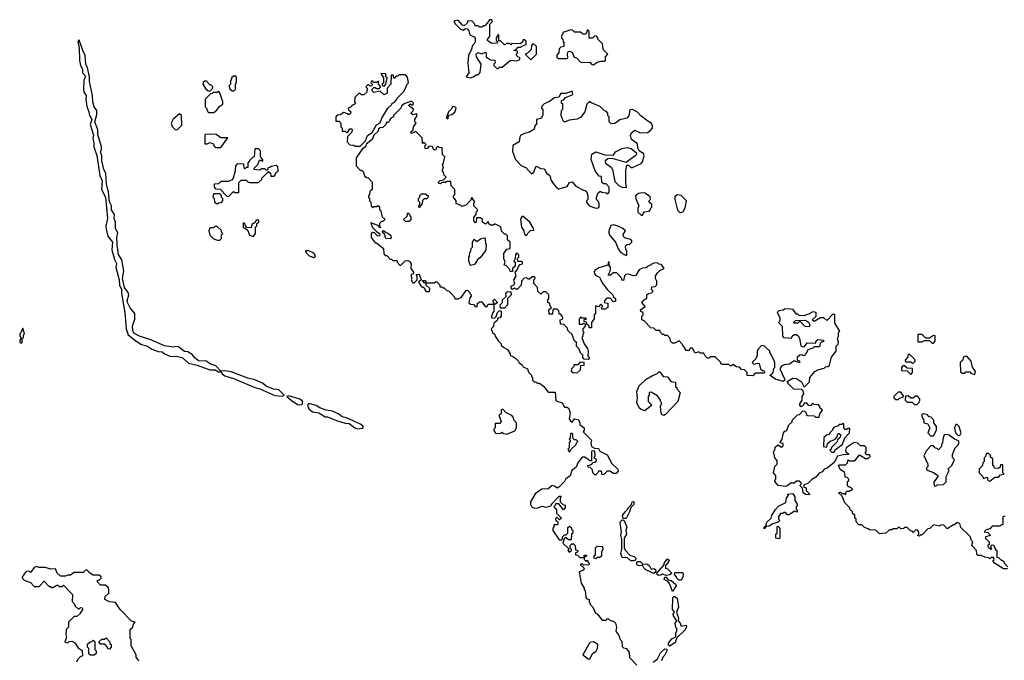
# Model space of a CAD drawing. Extents: x 2494106 to 2685573, y 758056 to 915185.
# Tile 392 of 507: x 2620480 to 2628331, y 877480 to 882590. Entities that reach past the tile are written whole.
import ezdxf

# ---------------------------------------------------------------- set-up
doc = ezdxf.new("R2010")
doc.units = 0

msp = doc.modelspace()

# ---------------------------------------------------------------- linework, layer by layer
at = {"layer": '0CON05XD'}
for points in [[(2624075, 882127.5), (2624095, 882133.3), (2624125, 882152.5), (2624137.5, 882152.5), (2624151.7, 882168.3), (2624160, 882235), (2624123, 882293), (2624120, 882315), (2624131.7, 882328.3), (2624165, 882317.5), (2624195, 882330), (2624200, 882325), (2624200, 882295), (2624210, 882285), (2624235, 882270), (2624268.3, 882268.3), (2624270, 882245), (2624260, 882235), (2624260, 882225), (2624285, 882200), (2624295, 882200), (2624305, 882210), (2624328.3, 882211.7), (2624393, 882267), (2624445, 882262.5), (2624468.3, 882271.7), (2624468.3, 882288.3), (2624455, 882290), (2624440, 882305), (2624440, 882315), (2624450, 882325), (2624448.3, 882338.3), (2624420, 882345), (2624438.3, 882351.7), (2624455, 882370), (2624475, 882370), (2624485, 882380), (2624518.3, 882391.7), (2624518.3, 882418.3), (2624505, 882430), (2624495, 882430), (2624488.3, 882411.7), (2624471.7, 882398.3), (2624405, 882400), (2624395, 882390), (2624385, 882400), (2624365, 882400), (2624345, 882390), (2624315, 882420), (2624301.7, 882421.7), (2624300, 882470), (2624295, 882470), (2624280, 882445), (2624280, 882425), (2624290, 882415), (2624288.3, 882401.7), (2624245, 882400), (2624223, 882413), (2624210, 882425), (2624210, 882435), (2624227.5, 882455), (2624230, 882555), (2624250, 882575), (2624245, 882590), (2624225, 882590), (2624208.3, 882561.7), (2624188.3, 882541.7), (2624175, 882540), (2624165, 882530), (2624145, 882530), (2624135, 882540), (2624111.7, 882541.7), (2624110, 882555), (2624085, 882580), (2624053, 882577), (2624048.3, 882561.7), (2624025, 882540), (2624010, 882545), (2623977, 882587), (2623941.7, 882578.3), (2623953.6, 882553.6), (2623995, 882513.3), (2624015, 882507.5), (2624035, 882520), (2624048.3, 882518.3), (2624061.7, 882501.7), (2624068.3, 882468.3), (2624103.3, 882453.3), (2624111.7, 882441.7), (2624111.7, 882408.3), (2624090, 882385), (2624082.5, 882355), (2624057.5, 882305), (2624052.5, 882245), (2624062.5, 882165), (2624040, 882135), (2624075, 882127.5)], [(2625055, 882230), (2625085, 882250), (2625115, 882260), (2625145, 882260), (2625150, 882265), (2625150, 882295), (2625170, 882315), (2625133, 882353), (2625128.3, 882398.3), (2625090, 882435), (2625090, 882445), (2625078.3, 882458.3), (2625065, 882460), (2625047, 882443), (2625021.7, 882441.7), (2625020, 882495), (2625005, 882510), (2624998.3, 882481.7), (2624985, 882472.5), (2624970, 882475), (2624951.7, 882491.7), (2624905, 882490), (2624887, 882507), (2624875, 882510), (2624811.7, 882488.3), (2624810, 882475), (2624800, 882465), (2624800, 882445), (2624810, 882435), (2624813, 882413), (2624820, 882405), (2624820, 882375), (2624795, 882370), (2624781.7, 882358.3), (2624780, 882325), (2624761.7, 882308.3), (2624761.7, 882291.7), (2624775, 882280), (2624845, 882280), (2624850, 882285), (2624847.5, 882315), (2624853, 882337), (2624865, 882340), (2624885, 882330), (2624901.7, 882291.7), (2624920, 882285), (2624950, 882255), (2624965, 882247.5), (2625025, 882250), (2625041.7, 882231.7), (2625055, 882230)], [(2622573.6, 879586.4), (2622585, 879592.5), (2622590, 879595), (2622545, 879636.2), (2622505, 879642.5), (2622445, 879665.8), (2622415, 879690), (2622355, 879718), (2622299.7, 879729.7), (2622165, 879780), (2622115, 879790), (2622085, 879787.5), (2622045, 879828), (2622003, 879843), (2621967.1, 879867.1), (2621905, 879870), (2621874.4, 879894.4), (2621855, 879920), (2621819.5, 879939.5), (2621794.1, 879944.1), (2621745, 879980), (2621725, 879982.5), (2621705, 879976.7), (2621635, 879989.2), (2621525.5, 880035.5), (2621434.5, 880064.5), (2621390.8, 880090.8), (2621381.4, 880111.4), (2621380.8, 880145), (2621398.3, 880201.7), (2621397.5, 880247.5), (2621361.7, 880291.7), (2621340, 880335), (2621338, 880348), (2621350, 880395), (2621343.8, 880415), (2621316.7, 880455), (2621300, 880525), (2621310, 880585), (2621293.8, 880675), (2621267.7, 880717.7), (2621256.2, 880795), (2621253.8, 880855), (2621263, 880887), (2621244.1, 880925.9), (2621244, 880975), (2621234.2, 881005), (2621236.1, 881036.1), (2621212.3, 881072.3), (2621213.3, 881105), (2621197.3, 881137.3), (2621188.8, 881215), (2621171.7, 881281.7), (2621167.5, 881365), (2621150, 881395), (2621133.9, 881463.9), (2621135.8, 881505), (2621123.3, 881535), (2621132, 881555), (2621132, 881575), (2621103.8, 881675), (2621102.3, 881712.3), (2621080, 881775), (2621095.8, 881834.2), (2621094, 881865), (2621073.8, 881895), (2621063.8, 881935), (2621060, 881985), (2621036.4, 882096.4), (2621036.7, 882135), (2621020, 882205), (2621006.7, 882235), (2621003.3, 882305), (2620983.3, 882345), (2620955, 882430), (2620943.8, 882415), (2620953.9, 882366.1), (2620956, 882265), (2620964.1, 882224.1), (2620980, 882195), (2620980.8, 882165), (2620998.5, 882148.5), (2621002.9, 882135), (2620992.5, 882105), (2620988, 882035), (2620992.3, 882012.3), (2621011.2, 881985), (2621008, 881955), (2621016.4, 881896.4), (2621032.5, 881855), (2621036.2, 881825), (2621056.2, 881795), (2621040.8, 881755), (2621067.7, 881667.7), (2621064, 881645), (2621072, 881605), (2621070.8, 881575), (2621096.4, 881506.4), (2621117.7, 881347.7), (2621138.8, 881305), (2621133.3, 881235), (2621164, 881175), (2621180, 881005), (2621168, 880945), (2621169.3, 880919.3), (2621184.1, 880864.1), (2621221.2, 880815), (2621214.2, 880754.2), (2621235.8, 880675.8), (2621251.2, 880645), (2621246.4, 880613.6), (2621273.8, 880515), (2621275, 880470), (2621291.2, 880441.2), (2621290.8, 880405), (2621317.5, 880255), (2621328.6, 880125), (2621345, 880076.2), (2621405, 880028), (2621450.3, 880000.3), (2621495, 879987.5), (2621532.7, 879962.7), (2621585, 879943.3), (2621615, 879940), (2621635, 879923.8), (2621685, 879903.8), (2621725, 879907.1), (2621774.4, 879894.4), (2621825, 879850), (2621895, 879833.8), (2621995, 879796.2), (2622037.5, 879797.5), (2622065, 879781.2), (2622085, 879780), (2622094.1, 879764.1), (2622115, 879750), (2622192.5, 879725), (2622355, 879655.8), (2622395, 879646), (2622515, 879591.2), (2622573.6, 879586.4)], [(2624555, 882270), (2624600, 882315), (2624600, 882375), (2624575, 882400), (2624560, 882385), (2624558.3, 882351.7), (2624528.3, 882321.7), (2624510, 882315), (2624555, 882270)], [(2622185, 882020), (2622200, 882035), (2622200, 882075), (2622207.5, 882085), (2622210, 882125), (2622205, 882140), (2622185, 882140), (2622170, 882125), (2622170, 882115), (2622160, 882105), (2622160, 882075), (2622150, 882065), (2622151.7, 882041.7), (2622173, 882023), (2622185, 882020)], [(2623195, 881580), (2623237.5, 881622.5), (2623254.2, 881665.8), (2623289.3, 881690.7), (2623325, 881750), (2623353, 881767), (2623367.5, 881805), (2623416.7, 881883.3), (2623445, 881910), (2623450, 881925), (2623465, 881930), (2623485, 881950), (2623490, 881965), (2623545, 882020), (2623570, 882075), (2623580, 882085), (2623571.7, 882131.7), (2623555, 882150), (2623505, 882150), (2623495, 882140), (2623481.7, 882138.3), (2623465, 882120), (2623458.3, 882148.3), (2623441.7, 882148.3), (2623440, 882075), (2623410, 882045), (2623410, 882005), (2623385, 881990), (2623355, 882020), (2623305, 882010), (2623291.7, 882021.7), (2623290, 882035), (2623305, 882050), (2623315, 882050), (2623325, 882040), (2623345, 882040), (2623360, 882055), (2623340, 882075), (2623340, 882100), (2623325, 882090), (2623305, 882090), (2623295, 882100), (2623281.7, 882098.3), (2623280, 882085), (2623290, 882075), (2623288.3, 882061.7), (2623275, 882060), (2623265, 882070), (2623255, 882070), (2623240, 882055), (2623250, 882045), (2623248.3, 882011.7), (2623225, 881990), (2623205, 881990), (2623195, 882000), (2623185, 882000), (2623151.7, 881968.3), (2623150, 881935), (2623158.3, 881921.7), (2623145, 881910), (2623131.7, 881908.3), (2623118.3, 881891.7), (2623100, 881885), (2623101.7, 881871.7), (2623120, 881855), (2623118.3, 881841.7), (2623105, 881830), (2623095, 881840), (2623065, 881850), (2623035, 881830), (2623011.7, 881828.3), (2623000, 881815), (2623001.7, 881781.7), (2623025, 881780), (2623040, 881765), (2623040, 881735), (2623050, 881725), (2623051.7, 881701.7), (2623075, 881700), (2623085, 881690), (2623095, 881690), (2623111.7, 881718.3), (2623125, 881720), (2623130, 881715), (2623127, 881693), (2623093, 881657), (2623090, 881615), (2623113, 881593), (2623145, 881590), (2623155, 881580), (2623195, 881580)], [(2623385, 882060), (2623400, 882075), (2623410, 882125), (2623400, 882135), (2623398.3, 882158.3), (2623360, 882160), (2623380, 882125), (2623380, 882085), (2623370, 882075), (2623370, 882065), (2623385, 882060)], [(2621995, 882020), (2622018.3, 882041.7), (2622020, 882055), (2622005, 882070), (2621995, 882070), (2621968.3, 882098.3), (2621955, 882100), (2621941.7, 882088.3), (2621940, 882075), (2621961.7, 882041.7), (2621981.7, 882021.7), (2621995, 882020)], [(2622025, 881850), (2622046.4, 881863.6), (2622075, 881900), (2622100, 881915), (2622100, 881935), (2622077, 882007), (2622065, 882020), (2622055, 882010), (2622025, 882010), (2622015, 882000), (2622001.7, 881998.3), (2621960, 881955), (2621960, 881895), (2621970, 881885), (2621980, 881855), (2621985, 881850), (2622025, 881850)], [(2625075, 881087.5), (2625095, 881090), (2625101.7, 881098.3), (2625101.7, 881121.7), (2625095, 881140), (2625080, 881155), (2625080, 881175), (2625091.2, 881208.8), (2625105, 881220), (2625115, 881220), (2625123, 881213), (2625155, 881210), (2625168.3, 881201.7), (2625180, 881215), (2625180, 881255), (2625155, 881280), (2625135, 881280), (2625121.7, 881291.7), (2625118.3, 881338.3), (2625101.7, 881341.7), (2625067.5, 881385), (2625036.7, 881475), (2625043, 881517), (2625075, 881536.7), (2625145, 881512.5), (2625215, 881510), (2625230, 881535), (2625285, 881562.5), (2625325, 881570), (2625355, 881562.5), (2625398.3, 881528.3), (2625397.5, 881515), (2625387.5, 881505), (2625315, 881450), (2625205, 881482.5), (2625170.7, 881479.3), (2625147.5, 881465), (2625150, 881445), (2625195, 881412.5), (2625206.7, 881395), (2625225, 881300), (2625260, 881265), (2625283, 881253), (2625318.3, 881251.7), (2625312.5, 881285), (2625312.5, 881385), (2625321.7, 881428.3), (2625335, 881430), (2625351.7, 881411.7), (2625365, 881410), (2625435, 881442.5), (2625446.7, 881455), (2625460, 881505), (2625453, 881523), (2625421.7, 881541.7), (2625410, 881565), (2625405, 881600), (2625358.8, 881635), (2625350, 881665), (2625356.4, 881683.6), (2625385, 881710), (2625427, 881687), (2625485, 881690), (2625507.7, 881702.3), (2625526.7, 881725), (2625526.7, 881745), (2625515.9, 881765.9), (2625489.3, 881779.3), (2625433, 881823), (2625405, 881852.5), (2625365, 881872.5), (2625345, 881870), (2625337, 881823), (2625320, 881805), (2625265, 881790), (2625225, 881762.5), (2625195, 881760), (2625180, 881775), (2625180, 881815), (2625170, 881825), (2625170, 881845), (2625155, 881860), (2625141.7, 881861.7), (2625110, 881895), (2625035, 881930), (2625025, 881940), (2625003, 881917), (2624986, 881855), (2624955, 881811.2), (2624925, 881796.7), (2624860.7, 881789.3), (2624823, 881773), (2624813, 881783), (2624797.5, 881825), (2624800, 881865), (2624810, 881875), (2624810, 881915), (2624800, 881925), (2624800, 881945), (2624818.3, 881951.7), (2624831.7, 881968.3), (2624885, 881990), (2624890, 881995), (2624885, 882020), (2624835, 882000), (2624795, 882000), (2624778.3, 881971.7), (2624745, 881967.5), (2624705, 881937.5), (2624661.7, 881918.3), (2624640, 881895), (2624640, 881885), (2624650, 881875), (2624650, 881835), (2624640, 881805), (2624600, 881795), (2624600, 881755), (2624590, 881745), (2624580, 881715), (2624545, 881692.5), (2624505, 881682.5), (2624473.6, 881666.4), (2624466.7, 881655), (2624463.3, 881615), (2624413, 881587), (2624408.3, 881538.3), (2624433.6, 881473.6), (2624480, 881425), (2624515, 881410), (2624561.7, 881361.7), (2624580, 881375), (2624595, 881420), (2624605, 881420), (2624635, 881402.5), (2624665, 881400), (2624680, 881365), (2624707, 881347), (2624718.3, 881308.3), (2624745, 881270), (2624760.7, 881250.7), (2624775, 881240), (2624781.7, 881241.7), (2624845, 881260), (2624865, 881292.5), (2624885, 881297.5), (2624915, 881263.3), (2624975, 881230), (2624988.3, 881228.3), (2624998.3, 881218.3), (2625010, 881185), (2625010, 881155), (2625000, 881145), (2625000, 881135), (2625020, 881105), (2625075, 881087.5)], [(2624998.3, 880201.7), (2624995, 880210), (2624965, 880210), (2624955, 880220), (2624940, 880205), (2624941.7, 880161.7), (2624965, 880160), (2624975, 880170), (2624990, 880165), (2624990, 880145), (2624970, 880125), (2624970, 880105), (2624980, 880095), (2624970, 880085), (2624970, 880065), (2624962.5, 880055), (2624980, 880005), (2625007, 879967), (2625013.3, 879945), (2625010, 879905), (2625020, 879895), (2625020, 879885), (2625015, 879880), (2624981.7, 879881.7), (2624970, 879895), (2624970, 879915), (2624951.7, 879931.7), (2624938.3, 879968.3), (2624920, 879985), (2624920, 880015), (2624901.7, 880031.7), (2624885, 880080), (2624851.7, 880111.7), (2624848.3, 880128.3), (2624818.3, 880158.3), (2624791.7, 880161.7), (2624790, 880195), (2624808.3, 880201.7), (2624810, 880215), (2624795, 880240), (2624781.7, 880241.7), (2624778.3, 880268.3), (2624765, 880280), (2624735, 880280), (2624730, 880275), (2624728.3, 880241.7), (2624701.7, 880241.7), (2624700, 880275), (2624720, 880295), (2624710, 880305), (2624708.3, 880328.3), (2624690, 880335), (2624690, 880355), (2624700, 880365), (2624700, 880395), (2624675, 880420), (2624655, 880420), (2624635, 880400), (2624611.7, 880421.7), (2624610, 880455), (2624580, 880485), (2624580, 880515), (2624590, 880525), (2624588.3, 880538.3), (2624565, 880540), (2624545, 880520), (2624535, 880520), (2624525, 880530), (2624501.7, 880528.3), (2624480, 880505), (2624478.3, 880471.7), (2624448.3, 880441.7), (2624435, 880440), (2624425, 880450), (2624415, 880440), (2624401.7, 880441.7), (2624400, 880465), (2624418.3, 880471.7), (2624427.5, 880482.5), (2624420, 880515), (2624437.5, 880545), (2624430, 880575), (2624447.5, 880595), (2624457.5, 880622.5), (2624471.7, 880638.3), (2624488.3, 880641.7), (2624490, 880655), (2624485, 880660), (2624451.7, 880661.7), (2624450, 880685), (2624460, 880695), (2624460, 880715), (2624445, 880730), (2624433, 880717), (2624430, 880685), (2624420, 880665), (2624430, 880655), (2624430, 880625), (2624410, 880605), (2624408.3, 880581.7), (2624391.7, 880581.7), (2624388.3, 880598.3), (2624358.3, 880628.3), (2624341.7, 880631.7), (2624350, 880655), (2624340, 880685), (2624340, 880725), (2624365, 880760), (2624390, 880765), (2624390, 880815), (2624370, 880835), (2624370, 880865), (2624355, 880880), (2624345, 880880), (2624323, 880903), (2624316.4, 880936.4), (2624275, 880960), (2624265, 880960), (2624255, 880950), (2624235, 880950), (2624221.7, 880961.7), (2624215, 880980), (2624195, 880960), (2624170, 880975), (2624170, 880995), (2624155, 881010), (2624121.7, 881008.3), (2624120, 880975), (2624115, 880970), (2624100, 880985), (2624100, 881015), (2624120, 881035), (2624120, 881055), (2624130, 881065), (2624130, 881075), (2624100, 881105), (2624100, 881125), (2624110, 881135), (2624088.3, 881168.3), (2624081.7, 881168.3), (2624078.3, 881151.7), (2624038.3, 881111.7), (2624005, 881100), (2623998.3, 881108.3), (2623960, 881125), (2623960, 881145), (2623940, 881175), (2623940, 881185), (2623950, 881195), (2623950, 881235), (2623920, 881265), (2623918.3, 881298.3), (2623885, 881300), (2623875, 881290), (2623845, 881290), (2623835, 881280), (2623820, 881285), (2623820, 881295), (2623831.7, 881308.3), (2623858.3, 881311.7), (2623880, 881335), (2623861.7, 881351.7), (2623860, 881375), (2623850, 881385), (2623850, 881395), (2623860, 881405), (2623850, 881435), (2623860, 881445), (2623870, 881495), (2623850, 881515), (2623848.3, 881568.3), (2623825, 881570), (2623815, 881580), (2623801.7, 881568.3), (2623798.3, 881551.7), (2623785, 881550), (2623768.3, 881578.3), (2623745, 881580), (2623728.3, 881561.7), (2623715, 881560), (2623710, 881585), (2623720, 881595), (2623705, 881610), (2623691.7, 881601.7), (2623688.3, 881648.3), (2623635, 881700), (2623628.3, 881691.7), (2623601.7, 881681.7), (2623600, 881695), (2623618.3, 881711.7), (2623620, 881735), (2623640, 881765), (2623630, 881775), (2623630, 881795), (2623650, 881825), (2623645, 881840), (2623615, 881830), (2623600, 881845), (2623618.3, 881861.7), (2623620, 881875), (2623580, 881905), (2623595, 881920), (2623605, 881910), (2623618.3, 881911.7), (2623620, 881925), (2623605, 881940), (2623545, 881920), (2623525, 881900), (2623520, 881885), (2623460, 881825), (2623460, 881815), (2623440, 881805), (2623430, 881795), (2623430, 881785), (2623415, 881770), (2623405, 881770), (2623400, 881755), (2623375, 881730), (2623353, 881727), (2623341.7, 881718.3), (2623338.3, 881701.7), (2623305, 881670), (2623290, 881635), (2623241.7, 881598.3), (2623237.5, 881575), (2623211.7, 881558.3), (2623163, 881487), (2623163, 881423), (2623195, 881390), (2623205, 881390), (2623218.3, 881378.3), (2623230, 881345), (2623245, 881330), (2623258.3, 881328.3), (2623290, 881295), (2623290, 881235), (2623271.7, 881218.3), (2623270, 881195), (2623260, 881185), (2623260, 881175), (2623270, 881165), (2623270, 881145), (2623280, 881135), (2623281.7, 881101.7), (2623295, 881090), (2623305, 881100), (2623325, 881100), (2623338.3, 881108.3), (2623350, 881095), (2623350, 881075), (2623360, 881065), (2623370, 881015), (2623390, 881005), (2623388.3, 880991.7), (2623375, 880980), (2623361.7, 880978.3), (2623350, 880965), (2623350, 880940), (2623360, 880935), (2623355, 880930), (2623338.3, 880948.3), (2623280, 880970), (2623293.6, 880933.6), (2623327, 880897), (2623350, 880885), (2623352.5, 880875), (2623350, 880865), (2623335, 880862.5), (2623309.3, 880889.3), (2623295, 880892.5), (2623282.5, 880885), (2623283, 880853), (2623315, 880810), (2623325, 880810), (2623380, 880765), (2623383, 880723), (2623395, 880710), (2623408.3, 880708.3), (2623435, 880680), (2623445, 880680), (2623455, 880670), (2623488.3, 880668.3), (2623490, 880655), (2623511.7, 880631.7), (2623518.3, 880631.7), (2623553.6, 880666.4), (2623575, 880670), (2623590, 880660), (2623601.7, 880641.7), (2623600, 880605), (2623620, 880575), (2623618.3, 880561.7), (2623600, 880555), (2623607.5, 880525), (2623602.5, 880515), (2623615, 880490), (2623625, 880490), (2623650, 880515), (2623650, 880545), (2623641.7, 880558.3), (2623665, 880560), (2623680, 880515), (2623660, 880495), (2623685, 880460), (2623695, 880460), (2623708.3, 880448.3), (2623710, 880435), (2623721.7, 880421.7), (2623748.3, 880421.7), (2623750, 880445), (2623721.7, 880471.7), (2623720, 880490), (2623705, 880490), (2623691.7, 880508.3), (2623715, 880510), (2623720, 880490), (2623785, 880490), (2623795, 880500), (2623805, 880500), (2623830, 880475), (2623830, 880460), (2623845, 880460), (2623855, 880450), (2623865, 880450), (2623885, 880430), (2623898.3, 880428.3), (2623938.3, 880388.3), (2623952.5, 880362.5), (2623977, 880363), (2624000, 880375), (2624040.7, 880429.3), (2624051.7, 880431.7), (2624070, 880415), (2624070, 880405), (2624080, 880395), (2624080, 880385), (2624068.3, 880371.7), (2624062.5, 880332.5), (2624075, 880320), (2624098.3, 880318.3), (2624115, 880300), (2624128.3, 880301.7), (2624130, 880325), (2624145, 880340), (2624165, 880340), (2624195, 880300), (2624208.3, 880301.7), (2624215, 880320), (2624260, 880320), (2624260, 880335), (2624250, 880345), (2624265, 880360), (2624290, 880335), (2624275, 880320), (2624260, 880320), (2624260, 880265), (2624252.5, 880255), (2624240, 880215), (2624265, 880210), (2624278.3, 880221.7), (2624290, 880255), (2624305, 880270), (2624320, 880265), (2624320, 880225), (2624308.3, 880211.7), (2624291.7, 880208.3), (2624288.3, 880191.7), (2624261.7, 880168.3), (2624257.5, 880142.5), (2624240, 880125), (2624250, 880095), (2624268.3, 880078.3), (2624270, 880065), (2624297, 880027), (2624320, 880005), (2624320, 879995), (2624340, 879975), (2624369.3, 879959.3), (2624390, 879925), (2624391.7, 879911.7), (2624405, 879910), (2624436.4, 879886.4), (2624457.5, 879865), (2624460, 879855), (2624486.4, 879836.4), (2624495, 879820), (2624530, 879805), (2624538.3, 879778.3), (2624560, 879755), (2624560, 879745), (2624570, 879735), (2624570, 879715), (2624581.7, 879701.7), (2624595, 879700), (2624605, 879690), (2624625, 879690), (2624660, 879665), (2624695, 879620), (2624748.3, 879618.3), (2624755, 879550), (2624805, 879532.5), (2624825, 879500), (2624845, 879500), (2624858.3, 879488.3), (2624870, 879455), (2624862.5, 879405), (2624870.7, 879390.7), (2624885, 879380), (2624903.8, 879406.2), (2624931.7, 879401.7), (2624947, 879377), (2624945, 879360), (2624980, 879335), (2624980, 879315), (2624971.7, 879301.7), (2625040, 879235), (2625033.3, 879215), (2625040, 879185), (2625063, 879173), (2625095, 879170), (2625105, 879147.5), (2625165, 879120), (2625201.2, 879051.2), (2625250, 879005), (2625251.7, 878988.3), (2625235, 878970), (2625215, 878970), (2625185, 878990), (2625165, 878990), (2625138.3, 878961.7), (2625125, 878960), (2625118.3, 878988.3), (2625095, 878990), (2625088.3, 878971.7), (2625075, 878960), (2625065, 878960), (2625050, 878975), (2625048.3, 878998.3), (2625028.3, 879018.3), (2625011.7, 879021.7), (2625010, 879035), (2625038.3, 879041.7), (2625051.7, 879058.3), (2625065, 879060), (2625078.3, 879071.7), (2625078.3, 879078.3), (2625060, 879095), (2625067.5, 879115), (2625067, 879147), (2625045, 879150), (2625040, 879145), (2625038.3, 879071.7), (2625025, 879070), (2625011.7, 879081.7)], [(2623895, 881800), (2623901.7, 881828.3), (2623927, 881833), (2623948.3, 881851.7), (2623960, 881885), (2623947, 881897), (2623930, 881895), (2623920, 881875), (2623900, 881855), (2623880, 881805), (2623895, 881800)], [(2621735, 881712.5), (2621771.7, 881748.3), (2621770, 881825), (2621755, 881840), (2621703.6, 881796.4), (2621687.5, 881765), (2621697, 881737), (2621720, 881715), (2621735, 881712.5)], [(2622085, 881570), (2622138.3, 881648.3), (2622085, 881647.5), (2622045, 881677.5), (2622005, 881673.3), (2621965, 881677.5), (2621955, 881670), (2621955, 881600), (2621975, 881600), (2621995, 881610), (2622025, 881600), (2622031.7, 881581.7), (2622045, 881570), (2622085, 881570)], [(2622145, 881180), (2622185, 881220), (2622195, 881212.5), (2622228.3, 881211.7), (2622228.3, 881291.7), (2622245, 881310), (2622285, 881310), (2622303, 881293), (2622315, 881290), (2622385, 881290), (2622410, 881315), (2622410, 881325), (2622465, 881380), (2622480, 881365), (2622481.7, 881341.7), (2622508.3, 881341.7), (2622520, 881355), (2622521.7, 881368.3), (2622540, 881385), (2622537, 881417), (2622525, 881427.5), (2622485, 881420), (2622475, 881410), (2622461.7, 881408.3), (2622455, 881390), (2622445, 881390), (2622435, 881400), (2622405, 881400), (2622395, 881390), (2622350, 881395), (2622350, 881405), (2622380, 881435), (2622391.7, 881468.3), (2622405, 881470), (2622415, 881460), (2622420, 881465), (2622420, 881475), (2622400, 881495), (2622400, 881545), (2622385, 881560), (2622355, 881560), (2622350, 881495), (2622335, 881490), (2622315, 881470), (2622300, 881445), (2622298.3, 881411.7), (2622285, 881410), (2622275, 881400), (2622270, 881405), (2622268.3, 881438.3), (2622215, 881440), (2622200, 881425), (2622197.5, 881385), (2622182.5, 881325), (2622169.3, 881310.7), (2622141.7, 881298.3), (2622085, 881300), (2622065, 881280), (2622031.7, 881278.3), (2622030, 881255), (2622041.7, 881241.7), (2622078.3, 881238.3), (2622131.7, 881181.7), (2622145, 881180)], [(2622055, 881120), (2622065, 881130), (2622088.3, 881131.7), (2622100, 881145), (2622100, 881165), (2622090, 881175), (2622088.3, 881188.3), (2622075, 881200), (2622025, 881200), (2622020, 881175), (2622030, 881165), (2622032.5, 881135), (2622055, 881120)], [(2623665, 881090), (2623660, 881105), (2623670, 881115), (2623670, 881135), (2623660, 881145), (2623660, 881165), (2623670, 881175), (2623671.7, 881188.3), (2623685, 881200), (2623715, 881200), (2623725, 881190), (2623738.3, 881188.3), (2623737, 881173), (2623725, 881160), (2623705, 881160), (2623691.7, 881148.3), (2623690, 881125), (2623665, 881090)], [(2625445, 881030), (2625450, 881045), (2625463, 881057), (2625497.5, 881062.5), (2625508.3, 881071.7), (2625510, 881085), (2625520, 881095), (2625520, 881115), (2625500, 881135), (2625500, 881145), (2625510, 881155), (2625508.3, 881178.3), (2625467, 881207), (2625445, 881210), (2625415, 881202.5), (2625390, 881185), (2625392.5, 881165), (2625417.5, 881105), (2625410, 881085), (2625410, 881055), (2625435, 881030), (2625445, 881030)], [(2625755, 881052.5), (2625769.3, 881060.7), (2625785, 881090), (2625797.5, 881145), (2625755, 881186.7), (2625725, 881192.5), (2625705, 881180), (2625702.5, 881155), (2625725, 881070), (2625743, 881053), (2625755, 881052.5)], [(2623585, 880980), (2623555, 880980), (2623540, 880995), (2623568.3, 881021.7), (2623575, 881050), (2623588.3, 881038.3), (2623590, 881025), (2623600, 881015), (2623600, 880995), (2623585, 880980)], [(2622345, 880860), (2622360, 880885), (2622360, 880935), (2622370, 880945), (2622370, 880965), (2622387.5, 880975), (2622387.5, 880985), (2622375, 880992.5), (2622365, 880990), (2622358.3, 880971.7), (2622330, 880955), (2622325, 880930), (2622291.7, 880931.7), (2622280, 880945), (2622278.3, 880958.3), (2622261.7, 880968.3), (2622261.7, 880931.7), (2622278.3, 880928.3), (2622298.3, 880908.3), (2622311.7, 880871.7), (2622345, 880860)], [(2624525, 880870), (2624531.7, 880888.3), (2624551.7, 880908.3), (2624580, 880910), (2624577.5, 880925), (2624547.5, 880975), (2624495, 881020), (2624485, 881020), (2624472.5, 880995), (2624480, 880935), (2624500, 880905), (2624505, 880880), (2624515, 880870), (2624525, 880870)], [(2625315, 880710), (2625320, 880715), (2625320, 880745), (2625313, 880753), (2625310, 880785), (2625323, 880797), (2625345, 880800), (2625360, 880815), (2625360, 880825), (2625345, 880840), (2625308.3, 880848.3), (2625295, 880860), (2625293, 880877), (2625310, 880905), (2625290, 880925), (2625245, 880946.7), (2625215, 880952.5), (2625193, 880947), (2625177.5, 880905), (2625177.5, 880885), (2625187.5, 880865), (2625230, 880815), (2625253, 880763), (2625273.6, 880733.6), (2625315, 880710)], [(2622075, 880830), (2622090, 880845), (2622090, 880875), (2622100, 880885), (2622090, 880895), (2622088.3, 880908.3), (2622055, 880940), (2622035, 880940), (2622025, 880930), (2621995, 880930), (2621987.5, 880905), (2621995, 880870), (2622023.3, 880843.3), (2622055, 880830), (2622075, 880830)], [(2623435, 880842.5), (2623400, 880845), (2623388.3, 880878.3), (2623370, 880895), (2623381.7, 880908.3), (2623401.7, 880891.7), (2623418.3, 880888.3), (2623438.3, 880868.3), (2623441.7, 880848.3), (2623435, 880842.5)], [(2624075, 880630), (2624060, 880665), (2624060, 880695), (2624066.4, 880703.6), (2624070, 880735), (2624077, 880743), (2624080, 880765), (2624090, 880775), (2624090, 880815), (2624105, 880840), (2624125, 880820), (2624155, 880842.5), (2624185, 880850), (2624191.7, 880841.7), (2624193, 880803), (2624200, 880795), (2624197.5, 880755), (2624155, 880692.5), (2624130, 880675), (2624109.3, 880640.7), (2624095, 880633.3), (2624075, 880630)], [(2622825, 880693.3), (2622837.5, 880702.5), (2622825, 880726.7), (2622785, 880746.7), (2622760, 880745), (2622761.7, 880731.7), (2622787, 880707), (2622825, 880693.3)], [(2627528.3, 878531.7), (2627505, 878530), (2627495, 878540), (2627485, 878540), (2627475, 878530), (2627445, 878530), (2627435, 878520), (2627415, 878520), (2627387, 878493), (2627335, 878490), (2627307, 878517), (2627255, 878520), (2627245, 878530), (2627215, 878540), (2627195, 878560), (2627171.7, 878561.7), (2627150, 878585), (2627150, 878605), (2627140, 878615), (2627138.3, 878638.3), (2627121.7, 878651.7), (2627120, 878665), (2627100, 878685), (2627100, 878695), (2627060, 878735), (2627038.3, 878788.3), (2627010, 878815), (2627025, 878820), (2627035, 878810), (2627055, 878810), (2627065, 878800), (2627071.7, 878828.3), (2627095, 878830), (2627120, 878845), (2627108.3, 878858.3), (2627095, 878860), (2627081.7, 878871.7), (2627080, 878905), (2627090, 878915), (2627090, 878925), (2627078.3, 878938.3), (2627061.7, 878941.7), (2627058.3, 878978.3), (2627025, 879000), (2627010, 879035), (2627015, 879040), (2627065, 879040), (2627080, 879055), (2627085, 879080), (2627095, 879070), (2627138.3, 879071.7), (2627175, 879120), (2627225, 879090), (2627245, 879090), (2627260, 879105), (2627258.3, 879118.3), (2627235, 879120), (2627222.5, 879132.5), (2627230, 879145), (2627228.3, 879178.3), (2627215, 879190), (2627185, 879190), (2627161.7, 879211.7), (2627135, 879217.5), (2627070, 879175), (2627063.3, 879153.3), (2627070, 879140), (2627088.3, 879128.3), (2627088.3, 879121.7), (2627045, 879120), (2627001.7, 879108.3), (2626973, 879057), (2626917.1, 879012.9), (2626894.2, 879005.8), (2626877.7, 878982.3), (2626855, 878972.5), (2626829.3, 878940.7), (2626795, 878922.5), (2626766.7, 878893.3), (2626731.7, 878878.3), (2626731.7, 878861.7), (2626750, 878855), (2626750, 878835), (2626778.3, 878808.3), (2626775, 878800), (2626745, 878803.3), (2626727.5, 878815), (2626722.5, 878852.5), (2626700, 878875), (2626710, 878885), (2626710, 878895), (2626695, 878910), (2626675, 878910), (2626655, 878892.5), (2626625, 878892.5), (2626605, 878873.3), (2626585, 878866.2), (2626527.5, 878875), (2626500, 878905), (2626500, 878915), (2626510, 878925), (2626510, 878955), (2626490, 878975), (2626500, 879025), (2626520, 879045), (2626520, 879075), (2626500, 879095), (2626490, 879145), (2626500, 879155), (2626505, 879180), (2626525, 879200), (2626555, 879180), (2626568.3, 879191.7), (2626568.3, 879208.3), (2626540, 879215), (2626560, 879245), (2626570, 879295), (2626581.7, 879308.3), (2626597, 879313), (2626611.7, 879358.3), (2626638.3, 879381.7), (2626640, 879395), (2626681.7, 879438.3), (2626698.3, 879441.7), (2626725, 879470), (2626738.3, 879468.3), (2626750, 879455), (2626751.7, 879441.7), (2626763, 879433), (2626815, 879430), (2626825, 879420), (2626855, 879420), (2626860, 879445), (2626880, 879475), (2626860, 879495), (2626860, 879505), (2626848.3, 879518.3), (2626815, 879520), (2626805, 879530), (2626785, 879510), (2626771.7, 879511.7), (2626755, 879530), (2626735, 879530), (2626728.3, 879511.7), (2626711.7, 879501.7), (2626700, 879515), (2626700, 879525), (2626720, 879555), (2626720, 879585), (2626732.5, 879605), (2626728.3, 879628.3), (2626715, 879640), (2626651.7, 879641.7), (2626611.7, 879681.7), (2626600, 879705), (2626645, 879730), (2626675, 879726.7), (2626715, 879702.5), (2626735, 879660), (2626778.3, 879701.7), (2626780, 879735), (2626820, 879785), (2626843, 879797), (2626895, 879810), (2626905, 879820), (2626925, 879822.5), (2626936.4, 879833.6), (2626953, 879897), (2626990, 879945), (2626990, 879985), (2627007, 880003), (2627010, 880015), (2627000, 880045), (2627010, 880065), (2627010, 880095), (2627020, 880105), (2626978.3, 880168.3), (2626978.3, 880238.3), (2626961.7, 880238.3), (2626915, 880190), (2626891.7, 880211.7), (2626865, 880212.5), (2626815, 880182.5), (2626800, 880195), (2626830, 880225), (2626830, 880255), (2626805, 880260), (2626768.3, 880241.7), (2626731.7, 880228.3), (2626695, 880230), (2626685, 880240), (2626675, 880240), (2626647, 880277), (2626605, 880282.5), (2626578.3, 880281.7), (2626567, 880273), (2626533, 880267), (2626520, 880255), (2626540, 880215), (2626540, 880185), (2626530, 880175), (2626560, 880145), (2626562.5, 880065), (2626570, 880055), (2626635, 880050), (2626640, 880065), (2626655, 880080), (2626675, 880080), (2626690, 880065), (2626697, 880047), (2626709.3, 879989.3), (2626725, 879980), (2626736.4, 879983.6), (2626758.3, 880011.7), (2626825, 880010), (2626831.7, 880028.3), (2626845, 880040), (2626890, 880035), (2626888.3, 880021.7), (2626875, 880020), (2626861.7, 880008.3), (2626858.3, 879981.7), (2626815, 879980), (2626805, 879970), (2626765, 879957.5), (2626748.3, 879921.7), (2626735, 879910), (2626715, 879917.5), (2626700, 879915), (2626680, 879895), (2626680, 879875), (2626698.3, 879868.3), (2626698.3, 879851.7), (2626655, 879870), (2626617, 879843), (2626575, 879837.5), (2626553.6, 879826.4), (2626540, 879805), (2626577.5, 879725), (2626580, 879715), (2626567, 879703), (2626503, 879723), (2626460, 879755), (2626475, 879760), (2626487.5, 879775), (2626493, 879807), (2626500, 879815), (2626500, 879855), (2626491.7, 879881.7), (2626460, 879935), (2626460, 879945), (2626415, 879987.5), (2626395, 879990), (2626370, 879965), (2626360, 879945), (2626360, 879915), (2626350, 879885), (2626320, 879855), (2626335, 879843.3), (2626365, 879850), (2626376.4, 879846.4), (2626387.5, 879805), (2626401.7, 879791.7), (2626415, 879790), (2626420, 879775), (2626415, 879770), (2626345, 879770), (2626325, 879750), (2626281.7, 879751.7), (2626280, 879775), (2626258.3, 879798.3), (2626235, 879800), (2626218.3, 879818.3), (2626195, 879820), (2626165, 879840), (2626155, 879830), (2626145, 879830), (2626135, 879840), (2626075, 879840), (2626068.3, 879858.3), (2626025, 879900), (2625985, 879900), (2625975, 879890), (2625965, 879890), (2625941.7, 879911.7), (2625935, 879930), (2625905, 879930), (2625895, 879940), (2625865, 879930), (2625845, 879970), (2625825, 879970), (2625818.3, 879951.7), (2625795, 879950), (2625765, 880000), (2625738.3, 880028.3), (2625705, 880010), (2625685, 880010), (2625670, 880025), (2625667, 880047), (2625645, 880070), (2625625, 880070), (2625615, 880080), (2625605, 880080), (2625590, 880095), (2625585, 880110), (2625555, 880110), (2625535, 880130), (2625511.7, 880131.7), (2625458.3, 880188.3), (2625440, 880195), (2625440, 880225), (2625450, 880235), (2625450, 880255), (2625431.7, 880261.7), (2625430, 880275), (2625467.5, 880302.5), (2625440, 880335), (2625460, 880355), (2625480, 880365), (2625480, 880395), (2625493, 880407), (2625518.3, 880411.7), (2625530, 880425), (2625518.3, 880438.3), (2625520.7, 880459.3), (2625547, 880463), (2625560, 880475), (2625560, 880505), (2625550, 880525), (2625550, 880545), (2625565, 880570), (2625585, 880590), (2625620, 880605), (2625598.3, 880638.3), (2625575, 880640), (2625565, 880650), (2625535, 880647.5), (2625490, 880625), (2625475, 880610), (2625445, 880607.5), (2625420, 880595), (2625391.7, 880548.3), (2625375, 880547.5), (2625335, 880560), (2625313, 880557), (2625303, 880547), (2625295, 880510), (2625281.7, 880511.7), (2625280, 880525), (2625241.7, 880571.7), (2625215, 880570), (2625185, 880550), (2625171.7, 880551.7), (2625187, 880583), (2625190, 880605), (2625190, 880615), (2625180, 880625), (2625180, 880655), (2625175, 880660), (2625168.3, 880631.7), (2625098.3, 880611.7), (2625065, 880590), (2625057.5, 880575), (2625062.5, 880565), (2625075, 880550), (2625102.5, 880535), (2625125, 880490), (2625167.5, 880435), (2625210, 880395), (2625211.7, 880381.7), (2625230, 880365), (2625230, 880345), (2625215, 880340), (2625188.3, 880368.3), (2625161.7, 880368.3), (2625141.7, 880348.3), (2625140, 880335), (2625168.3, 880328.3), (2625170, 880295), (2625145, 880280), (2625121.7, 880281.7), (2625120, 880295), (2625130, 880305), (2625115, 880320), (2625095, 880300), (2625071.7, 880308.3), (2625070, 880245), (2625060, 880235), (2625060, 880205), (2625040, 880175), (2625038.3, 880131.7), (2625021.7, 880131.7), (2625020, 880145), (2625001.7, 880161.7), (2624998.3, 880178.3), (2624981.7, 880181.7), (2624981.7, 880198.3), (2624998.3, 880201.7)], [(2624345, 880290), (2624315, 880290), (2624310, 880315), (2624330, 880335), (2624330, 880355), (2624358.3, 880381.7), (2624357.5, 880405), (2624363.6, 880416.4), (2624375, 880422.5), (2624395, 880420), (2624400, 880395), (2624370, 880365), (2624370, 880315), (2624345, 880290)], [(2626775, 880140), (2626743, 880143), (2626705, 880180), (2626695, 880180), (2626685, 880170), (2626655, 880170), (2626650, 880175), (2626665, 880190), (2626745, 880192.5), (2626768.3, 880178.3), (2626780, 880155), (2626775, 880140)], [(2620495, 880010), (2620500, 880015), (2620500, 880045), (2620510, 880055), (2620510, 880075), (2620517.5, 880085), (2620505, 880130), (2620488.3, 880091.7), (2620480, 880085), (2620480, 880065), (2620490, 880055), (2620490, 880045), (2620480, 880035), (2620480, 880015), (2620495, 880010)], [(2627765, 880010), (2627780, 880025), (2627778.3, 880068.3), (2627765, 880070), (2627735, 880050), (2627705, 880050), (2627675, 880080), (2627641.7, 880078.3), (2627641.7, 880021.7), (2627675, 880020), (2627695, 880030), (2627735, 880030), (2627755, 880010), (2627765, 880010)], [(2624895, 879770), (2624880, 879785), (2624883, 879807), (2624900, 879825), (2624901.7, 879838.3), (2624935, 879840), (2624955, 879860), (2624978.3, 879858.3), (2624978.3, 879831.7), (2624951.7, 879828.3), (2624950, 879795), (2624925, 879772.5), (2624895, 879770)], [(2627605, 879850), (2627620, 879865), (2627618.3, 879878.3), (2627578.3, 879918.3), (2627565, 879920), (2627560, 879895), (2627540, 879875), (2627541.7, 879861.7), (2627585, 879860), (2627595, 879850), (2627605, 879850)], [(2628095, 879760), (2628100, 879785), (2628078.3, 879818.3), (2628067.5, 879865), (2628035, 879902.5), (2628025, 879906.7), (2628005, 879897.5), (2627998.3, 879871.7), (2627980, 879855), (2627981.7, 879781.7), (2627995, 879770), (2628015, 879770), (2628025, 879780), (2628055, 879780), (2628065, 879770), (2628095, 879760)], [(2625615, 879433.3), (2625600.7, 879440.7), (2625593.6, 879453.6), (2625590, 879505), (2625600, 879535), (2625590, 879545), (2625590, 879555), (2625565, 879590), (2625515, 879620), (2625500, 879615), (2625500, 879595), (2625490, 879585), (2625490, 879545), (2625520, 879515), (2625465, 879470), (2625435, 879480), (2625420, 879495), (2625400, 879535), (2625406.7, 879575), (2625400, 879625), (2625419.3, 879670.7), (2625476.4, 879723.6), (2625525, 879752.5), (2625560, 879765), (2625575, 879780), (2625585, 879780), (2625610, 879745), (2625645, 879740), (2625673, 879703), (2625708.3, 879698.3), (2625710, 879665), (2625720, 879655), (2625720, 879645), (2625747.5, 879615), (2625727.5, 879545), (2625629.3, 879440.7), (2625615, 879433.3)], [(2627585, 879760), (2627600, 879775), (2627598.3, 879808.3), (2627555, 879810), (2627535, 879830), (2627521.7, 879828.3), (2627510, 879815), (2627511.7, 879791.7), (2627555, 879790), (2627585, 879760)], [(2627485, 879560), (2627491.7, 879568.3), (2627530, 879585), (2627505, 879620), (2627485, 879620), (2627450, 879585), (2627450, 879575), (2627465, 879560), (2627485, 879560)], [(2622715, 879518), (2622735, 879523.8), (2622735, 879547.5), (2622713.9, 879563.9), (2622625, 879588.8), (2622610, 879585), (2622643.3, 879555), (2622695, 879521.2), (2622715, 879518)], [(2627635, 879520), (2627650, 879535), (2627657.5, 879555), (2627657, 879567), (2627638.3, 879588.3), (2627621.7, 879588.3), (2627605, 879570), (2627585, 879570), (2627565, 879590), (2627541.7, 879588.3), (2627540, 879555), (2627555, 879540), (2627595, 879540), (2627615, 879520), (2627635, 879520)], [(2623175, 879326.7), (2623215, 879332.5), (2623220, 879335), (2623217.5, 879345), (2623208.3, 879358.3), (2623085, 879414), (2623052.1, 879422.1), (2623025, 879444), (2622975, 879467.5), (2622925, 879474.2), (2622872.9, 879492.9), (2622845, 879512), (2622795, 879527.1), (2622783.3, 879525), (2622776, 879515), (2622785, 879486.7), (2622815, 879463.3), (2622865, 879453.3), (2622915, 879423.3), (2622935, 879422.5), (2623005, 879392.5), (2623075, 879371.2), (2623107.7, 879367.7), (2623152.5, 879335), (2623175, 879326.7)], [(2624365, 879283.3), (2624429.3, 879310.7), (2624442.5, 879335), (2624440, 879375), (2624421.7, 879391.7), (2624415, 879420), (2624405, 879432.5), (2624357, 879457), (2624335, 879480), (2624325, 879480), (2624320, 879475), (2624320, 879445), (2624300, 879435), (2624320, 879385), (2624305, 879370), (2624271.7, 879368.3), (2624270, 879335), (2624260, 879325), (2624260, 879315), (2624275, 879292.5), (2624315, 879290), (2624325, 879300), (2624338.3, 879288.3), (2624365, 879283.3)], [(2627765, 879270), (2627790, 879315), (2627790, 879345), (2627770, 879375), (2627770, 879395), (2627748.3, 879418.3), (2627731.7, 879421.7), (2627718.3, 879438.3), (2627683, 879447), (2627673, 879437), (2627672.5, 879425), (2627690, 879395), (2627690, 879375), (2627720, 879365), (2627737.5, 879335), (2627720, 879295), (2627741.7, 879271.7), (2627765, 879270)], [(2626975, 879140), (2626981.7, 879158.3), (2627040, 879205), (2627060, 879255), (2627097.5, 879295), (2627098.3, 879328.3), (2627085, 879330), (2627075, 879320), (2627061.7, 879321.7), (2627050, 879335), (2627050, 879365), (2627045, 879370), (2627035, 879360), (2627015, 879360), (2627005, 879350), (2626975, 879340), (2626960, 879325), (2626960, 879315), (2626940, 879295), (2626935, 879280), (2626913, 879277), (2626893, 879257), (2626890, 879185), (2626915, 879180), (2626921.7, 879208.3), (2626941.7, 879228.3), (2626978.3, 879241.7), (2626998.3, 879261.7), (2627005, 879290), (2627015, 879290), (2627028.3, 879278.3), (2627020, 879255), (2627001.7, 879238.3), (2626998.3, 879221.7), (2626951.7, 879178.3), (2626950, 879165), (2626940, 879155), (2626955, 879140), (2626975, 879140)], [(2627975, 879272.5), (2627987.5, 879295), (2627977, 879327), (2627970, 879345), (2627955, 879360), (2627945, 879360), (2627932.5, 879335), (2627942.5, 879295), (2627960, 879275), (2627975, 879272.5)], [(2624865, 879140), (2624871.7, 879158.3), (2624918.3, 879201.7), (2624920, 879215), (2624930, 879225), (2624918.3, 879238.3), (2624905, 879240), (2624891.7, 879251.7), (2624890, 879285), (2624885, 879290), (2624871.7, 879288.3), (2624870, 879255), (2624860, 879245), (2624870, 879235), (2624870, 879225), (2624860, 879215), (2624860, 879175), (2624850, 879165), (2624865, 879140)], [(2627785, 878870), (2627795, 878880), (2627847, 878883), (2627867, 878903), (2627867.5, 878945), (2627890, 878995), (2627880, 879005), (2627912.5, 879035), (2627930, 879075), (2627930, 879085), (2627918.3, 879098.3), (2627918.3, 879121.7), (2627940, 879175), (2627960, 879195), (2627970, 879215), (2627965, 879230), (2627933, 879243), (2627890, 879275), (2627871.7, 879281.7), (2627851.7, 879278.3), (2627840, 879245), (2627837, 879213), (2627830, 879205), (2627830, 879185), (2627805, 879160), (2627795, 879170), (2627781.7, 879171.7), (2627765, 879190), (2627745, 879190), (2627712.5, 879155), (2627690, 879115), (2627720, 879045), (2627720, 879025), (2627710, 879015), (2627710, 879005), (2627723, 878993), (2627767, 878977), (2627800, 878955), (2627800, 878945), (2627768.3, 878901.7), (2627771.7, 878871.7), (2627785, 878870)], [(2625011.7, 879081.7), (2624985, 879100), (2624965, 879100), (2624930, 879055), (2624918.3, 879021.7), (2624882.5, 878995), (2624868.3, 878951.7), (2624833.6, 878926.4), (2624823, 878907), (2624779.3, 878860.7), (2624765, 878853.3), (2624745, 878870), (2624725, 878873.3), (2624695, 878846.7), (2624643.9, 878846.1), (2624591.2, 878808.8), (2624552.5, 878745), (2624553.3, 878725), (2624563.8, 878703.8), (2624583, 878693), (2624615, 878697.5), (2624645, 878710), (2624675, 878702.5), (2624718.3, 878711.7), (2624720, 878725), (2624781.7, 878788.3), (2624798.3, 878788.3), (2624790, 878775), (2624790, 878745), (2624811.7, 878721.7), (2624828.3, 878718.3), (2624830, 878695), (2624815, 878680), (2624778.3, 878728.3), (2624751.7, 878728.3), (2624750, 878715), (2624740, 878705), (2624760, 878685), (2624760, 878655), (2624800, 878615), (2624785, 878600), (2624765, 878620), (2624751.7, 878608.3), (2624751.7, 878601.7), (2624770, 878585), (2624770, 878565), (2624765, 878560), (2624740, 878560), (2624740, 878545), (2624730, 878535), (2624730, 878515), (2624781.7, 878441.7), (2624805, 878440), (2624811.7, 878468.3), (2624825, 878480), (2624838.3, 878481.7), (2624850, 878495), (2624851.7, 878538.3), (2624865, 878550), (2624878.3, 878538.3), (2624880, 878525), (2624890, 878515), (2624890, 878495), (2624880, 878485), (2624878.3, 878441.7), (2624855, 878440), (2624835, 878460), (2624821.7, 878448.3), (2624810, 878415), (2624858.3, 878368.3), (2624850, 878355), (2624861.7, 878341.7), (2624880, 878355), (2624880, 878365), (2624870, 878375), (2624870, 878395), (2624881.7, 878408.3), (2624895, 878410), (2624910, 878395), (2624911.7, 878361.7), (2624930, 878355), (2624928.3, 878341.7), (2624911.7, 878338.3), (2624911.7, 878321.7), (2624928.3, 878318.3), (2624945, 878300), (2624980, 878300), (2624981.7, 878318.3), (2624998.3, 878318.3), (2624998.3, 878311.7), (2624980, 878300), (2624980, 878285), (2624995, 878270), (2625008.3, 878278.3), (2625010, 878265), (2625020, 878255), (2625018.3, 878241.7), (2624975, 878240), (2624965, 878250), (2624950, 878245), (2624980, 878215), (2624975, 878200), (2624940, 878185), (2624957.5, 878095), (2624980, 878055), (2624980, 878045), (2624990, 878035), (2624993, 877983), (2625001.7, 877971.7), (2625020, 877965), (2625020, 877945), (2625030, 877935), (2625030, 877925), (2625050, 877905), (2625070, 877855), (2625085, 877850), (2625125, 877800), (2625155, 877800), (2625165, 877810), (2625175, 877810), (2625185, 877800), (2625218.3, 877788.3), (2625230, 877775), (2625237.5, 877745), (2625233.6, 877713.6), (2625257, 877677), (2625267.5, 877645), (2625281.7, 877631.7), (2625285, 877590), (2625295, 877580), (2625320, 877575), (2625320, 877565), (2625340, 877545), (2625343, 877503), (2625401.7, 877441.7)], [(2628215, 878910), (2628255, 878940), (2628285, 878940), (2628301.7, 878958.3), (2628330, 878965), (2628320, 878975), (2628318.3, 879038.3), (2628301.7, 879038.3), (2628298.3, 879021.7), (2628285, 879010), (2628251.7, 879011.7), (2628250, 879025), (2628240, 879035), (2628238.3, 879088.3), (2628221.7, 879101.7), (2628220, 879115), (2628205, 879130), (2628185, 879130), (2628180, 879105), (2628170, 879095), (2628170, 879065), (2628160, 879055), (2628157, 879033), (2628130, 879005), (2628130, 878975), (2628160, 878945), (2628165, 878930), (2628195, 878940), (2628200, 878915), (2628215, 878910)], [(2625315, 878610), (2625291.7, 878611.7), (2625287.5, 878635), (2625307.5, 878665), (2625330, 878685), (2625335, 878700), (2625358.3, 878721.7), (2625362.5, 878745), (2625377, 878747), (2625377, 878723), (2625351.7, 878698.3), (2625342.5, 878665), (2625315, 878610)], [(2626415, 878530), (2626412.5, 878535), (2626428.3, 878551.7), (2626437.3, 878582.7), (2626472.5, 878615), (2626477.5, 878635), (2626507, 878683), (2626531.2, 878708.8), (2626590, 878740), (2626593.8, 878776.2), (2626610, 878795), (2626600, 878805), (2626645, 878810), (2626660, 878785), (2626660, 878755), (2626680, 878725), (2626680, 878715), (2626670, 878705), (2626670, 878685), (2626680, 878675), (2626678.3, 878661.7), (2626655, 878670), (2626635, 878650), (2626625, 878650), (2626615, 878640), (2626601.7, 878641.7), (2626585, 878660), (2626575, 878660), (2626565, 878650), (2626545, 878650), (2626530, 878625), (2626530, 878605), (2626540, 878595), (2626528.3, 878581.7), (2626485, 878567.5), (2626455, 878548.8), (2626431.7, 878548.3), (2626415, 878530)], [(2625375, 878272.5), (2625353, 878273), (2625327, 878297), (2625285, 878300), (2625273, 878333), (2625280, 878365), (2625282.5, 878445), (2625272.5, 878475), (2625277.5, 878505), (2625267.5, 878575), (2625271.7, 878588.3), (2625285, 878600), (2625298.3, 878598.3), (2625320, 878545), (2625312.5, 878515), (2625317.5, 878485), (2625300, 878455), (2625300, 878375), (2625310, 878355), (2625345, 878320), (2625378.3, 878308.3), (2625392.5, 878295), (2625390, 878280), (2625375, 878272.5)], [(2628335, 878630), (2628320, 878625), (2628318.3, 878561.7), (2628305, 878560), (2628295, 878550), (2628235, 878550), (2628215, 878530), (2628185, 878520), (2628170, 878505), (2628198.3, 878498.3), (2628220, 878475), (2628180, 878465), (2628181.7, 878451.7), (2628210, 878425), (2628210, 878405), (2628200, 878395), (2628201.7, 878381.7), (2628225, 878360), (2628230, 878375), (2628221.7, 878388.3), (2628235, 878400), (2628248.3, 878398.3), (2628260, 878365), (2628270, 878355), (2628271.7, 878301.7), (2628285, 878300), (2628305, 878280), (2628315, 878280), (2628328.3, 878268.3), (2628330, 878255), (2628360, 878225)], [(2626535, 878450), (2626510, 878455), (2626510, 878485), (2626520, 878495), (2626520, 878545), (2626525, 878550), (2626540, 878535), (2626540, 878455), (2626535, 878450)], [(2628355, 878210), (2628325, 878210), (2628253.6, 878253.6), (2628240, 878275), (2628250, 878285), (2628245, 878300), (2628225, 878300), (2628215, 878290), (2628207.5, 878297.5), (2628175, 878302.5), (2628147, 878317), (2628120, 878315), (2628112.5, 878325), (2628110, 878355), (2628072.5, 878395), (2628080, 878425), (2628070, 878435), (2628058.3, 878468.3), (2627985, 878540), (2627975, 878570), (2627955, 878580), (2627935, 878560), (2627925, 878560), (2627875, 878530), (2627845, 878560), (2627823, 878557), (2627815, 878550), (2627765, 878560), (2627738.3, 878531.7), (2627721.7, 878528.3), (2627675, 878480), (2627665, 878480), (2627655, 878470), (2627640, 878475), (2627650, 878485), (2627650, 878505), (2627635, 878520), (2627621.7, 878518.3), (2627605, 878500), (2627595, 878510), (2627581.7, 878511.7), (2627555, 878540), (2627535, 878540), (2627528.3, 878531.7)], [(2625075, 878290), (2625060, 878295), (2625060, 878315), (2625070, 878325), (2625071.7, 878378.3), (2625085, 878390), (2625128.3, 878388.3), (2625130, 878365), (2625120, 878345), (2625118.3, 878311.7), (2625105, 878300), (2625085, 878300), (2625075, 878290)], [(2625635, 878157.5), (2625605, 878167.5), (2625591.7, 878158.3), (2625575, 878157.5), (2625563.6, 878163.6), (2625560, 878175), (2625618.3, 878241.7), (2625620, 878255), (2625645, 878290), (2625660, 878275), (2625650, 878265), (2625650, 878255), (2625630, 878235), (2625630, 878215), (2625645, 878210), (2625680, 878175), (2625665, 878162.5), (2625635, 878157.5)], [(2621430, 877475), (2621410, 877505), (2621410, 877525), (2621370, 877595), (2621370, 877645), (2621360, 877655), (2621360, 877725), (2621378.3, 877741.7), (2621390, 877775), (2621400, 877785), (2621371.7, 877791.7), (2621280, 877885), (2621245, 877940), (2621195, 877947.5), (2621160, 877965), (2621161.7, 877988.3), (2621190, 878015), (2621190, 878045), (2621185, 878060), (2621165, 878080), (2621125, 878080), (2621100, 878105), (2621101.7, 878118.3), (2621115, 878120), (2621130, 878135), (2621130, 878145), (2621115, 878160), (2621065, 878160), (2621040, 878175), (2621018.3, 878198.3), (2621005, 878200), (2620985, 878180), (2620915, 878180), (2620885, 878160), (2620865, 878160), (2620845, 878150), (2620805, 878150), (2620780, 878175), (2620765, 878210), (2620725, 878207.5), (2620685, 878220), (2620635, 878220), (2620615, 878227.5), (2620595, 878220), (2620565, 878180), (2620555, 878190), (2620531.7, 878188.3), (2620511.7, 878168.3), (2620510, 878155), (2620500, 878145), (2620501.7, 878131.7), (2620515, 878120), (2620565, 878100), (2620595, 878070), (2620635, 878070), (2620675, 878110), (2620715, 878070), (2620725, 878070), (2620735, 878060), (2620745, 878060), (2620775, 878080), (2620785, 878080), (2620795, 878070), (2620815, 878070), (2620828.3, 878078.3), (2620900, 878005), (2620898.3, 877948.3), (2620920, 877925), (2620920, 877915), (2620945, 877890), (2620955, 877890), (2620965, 877900), (2620978.3, 877898.3), (2620980, 877885), (2620958.3, 877851.7), (2620935, 877830), (2620915, 877830), (2620870, 877785), (2620870, 877745), (2620850, 877725), (2620847.5, 877685), (2620852.5, 877665), (2620840, 877625), (2620865, 877620), (2620875, 877630), (2620895, 877632.5), (2620919.3, 877619.3), (2620945, 877580), (2620978.3, 877558.3), (2620980, 877515), (2620961.7, 877508.3), (2620940, 877485), (2620932.5, 877465)], [(2625535, 878173.8), (2625472, 878202), (2625456.4, 878216.4), (2625445, 878240), (2625425, 878232.5), (2625405, 878237.5), (2625397.5, 878255), (2625403, 878267), (2625427, 878267), (2625445, 878250), (2625487, 878247), (2625502.5, 878232.5), (2625515, 878207.5), (2625535, 878212.5), (2625550, 878205), (2625552.5, 878185), (2625535, 878173.8)], [(2625685, 878030), (2625665, 878087.5), (2625645, 878110), (2625620, 878125), (2625625, 878142.5), (2625635, 878143.3), (2625650.7, 878120.7), (2625675.8, 878115.8), (2625708.3, 878088.3), (2625713.3, 878075), (2625710, 878065), (2625685, 878030)], [(2625755, 878120), (2625735, 878120), (2625720, 878135), (2625717, 878147), (2625700, 878165), (2625705, 878180), (2625765, 878180), (2625770, 878175), (2625767, 878143), (2625755, 878120)], [(2625665, 877593.8), (2625652, 877602), (2625652.3, 877617.7), (2625679.2, 877650.8), (2625712.5, 877667.5), (2625712.3, 877697.7), (2625720, 877715), (2625720, 877735), (2625713, 877743), (2625706.7, 877775), (2625720, 877795), (2625693.6, 877833.6), (2625691.7, 877848.3), (2625700, 877865), (2625685.8, 877885.8), (2625688.3, 877981.7), (2625695, 877990), (2625705, 877990), (2625722.5, 877975), (2625734.3, 877905), (2625717.5, 877865), (2625732.5, 877815), (2625730, 877795), (2625745.9, 877775.9), (2625753, 877753), (2625795, 877760), (2625796.7, 877746.7), (2625786.9, 877723.1), (2625720.7, 877659.3), (2625706.9, 877623.1), (2625665, 877593.8)], [(2621195, 877570), (2621181.7, 877571.7), (2621178.3, 877588.3), (2621158.3, 877608.3), (2621125, 877610), (2621111.7, 877628.3), (2621135, 877650), (2621155, 877650), (2621168.3, 877658.3), (2621198.3, 877628.3), (2621200, 877615), (2621210, 877605), (2621210, 877585), (2621195, 877570)], [(2621075, 877520), (2621045, 877520), (2621031.7, 877531.7), (2621030, 877575), (2621020, 877585), (2621021.7, 877608.3), (2621041.7, 877628.3), (2621055, 877630), (2621065, 877640), (2621080, 877625), (2621080, 877565), (2621090, 877555), (2621090, 877535), (2621075, 877520)], [(2625025, 877490), (2625046.7, 877535), (2625076.4, 877553.6), (2625087.5, 877575), (2625090, 877605), (2625056.4, 877626.4), (2625027, 877623), (2624970, 877525), (2625011.7, 877491.7), (2625025, 877490)], [(2625530, 877465), (2625565, 877492.5), (2625590.7, 877539.3), (2625625, 877572.5), (2625640, 877570), (2625641.2, 877555), (2625622.6, 877517.4), (2625608, 877505), (2625596.7, 877475)]]:
    msp.add_lwpolyline(points, dxfattribs=at)

doc.saveas('drawing.dxf')
